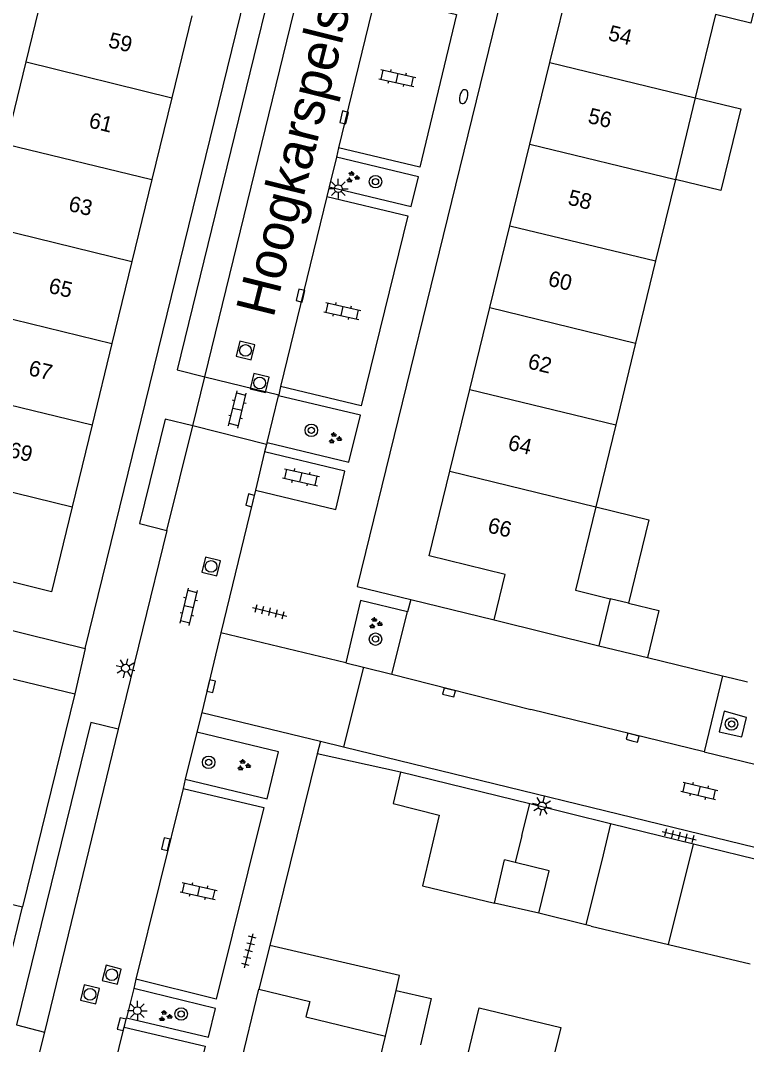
# Model space of a CAD drawing. Extents: x 128000 to 131008, y 398996 to 402500.
# Drawn here: x 128428.5 to 128475.1, y 399279.7 to 399345.3 of the extents above; entities that cross this region are included whole.
import ezdxf

# ---------------------------------------------------------------- set-up
doc = ezdxf.new("R2010")
doc.units = 0
for name, color, linetype in [('gg-afsc-muur', 7, 'Continuous'), ('gg-anno-huisnummerreeks BGT', 7, 'Continuous'), ('gg-anno-openbare ruimte label', 7, 'Continuous'), ('gg-bbg-bijgebouw', 7, 'Continuous'), ('gg-bbg-gedigitaliseerde bebouwing', 7, 'Continuous'), ('gg-bbg-gedigitaliseerde bijgebouw', 7, 'Continuous'), ('gg-bbg-hoofdgebouw', 7, 'Continuous'), ('gg-bbg-luifel en loopbrug', 7, 'Continuous'), ('gg-bbg-tussenscheiding', 7, 'Continuous'), ('gg-knt-verharding', 7, 'Continuous'), ('gg-knt-verharding nz', 7, 'Continuous'), ('gt-grn-weggrens', 7, 'Continuous'), ('gt-symb-boom', 7, 'Continuous'), ('gt-symb-brandkraan', 7, 'Continuous'), ('gt-symb-groenvak', 7, 'Continuous'), ('gt-symb-klinker verharding', 7, 'Continuous'), ('gt-symb-kolk', 7, 'Continuous'), ('gt-symb-lichtmast', 7, 'Continuous'), ('gt-symb-rioolschacht', 7, 'Continuous'), ('gt-symb-tegel verharding', 7, 'Continuous')]:
    doc.layers.add(name, color=color, linetype=linetype)

# ---------------------------------------------------------------- blocks, each defined once
blk = doc.blocks.new('gt0-LMAST')
at = {"layer": 'gt-symb-lichtmast'}
for p, q in [((-0.182, 0.173), (-0.447, 0.438)), ((-0.005, 0.246), (-0.005, 0.621)), ((0.172, 0.173), (0.437, 0.438)), ((-0.255, -0.004), (-0.63, -0.004)), ((-0.182, -0.181), (-0.447, -0.446)), ((-0.005, -0.254), (-0.005, -0.629)), ((0.437, -0.446), (0.172, -0.181)), ((0.245, -0.004), (0.62, -0.004))]:
    blk.add_line(p, q, dxfattribs=at)
blk.add_circle((-0.005, -0.004), 0.25, dxfattribs=at)
blk = doc.blocks.new('gt0-KL1')
at = {"layer": 'gt-symb-klinker verharding'}
for p, q in [((-1.15, 0.3), (1.15, 0.3)), ((-1, -0.3), (-1, 0.3)), ((-0.5, 0.3), (-0.5, 0.45)), ((0, -0.3), (0, 0.3)), ((0.5, 0.3), (0.5, 0.45)), ((1, -0.3), (1, 0.3)), ((-1.15, -0.3), (1.15, -0.3)), ((-0.5, -0.45), (-0.5, -0.3)), ((0.5, -0.45), (0.5, -0.3))]:
    blk.add_line(p, q, dxfattribs=at)
blk = doc.blocks.new('gt0-KOLK')
at = {"layer": 'gt-symb-kolk'}
blk.add_lwpolyline([(0, 0), (0.375, 0), (0.375, 0.4), (-0.375, 0.4), (-0.375, 0), (0, 0)], dxfattribs=at)
blk = doc.blocks.new('gt0-BOOM')
at = {"layer": 'gt-symb-boom'}
for radius in [0.4, 0.2]:
    blk.add_circle((0, 0), radius, dxfattribs=at)
blk = doc.blocks.new('gt0-BR')
at = {"layer": 'gt-symb-brandkraan'}
for centre, radius, start, end in [((-0.244, 0), 0.206, 107.56694, 252.43307), ((0.599, -2.664), 3, 106.89205, 107.56694), ((0, -0.691), 0.938, 73.10799, 106.89205), ((-0.599, -2.664), 3, 72.43309, 73.10799), ((0.244, 0), 0.206, 287.56695, 72.43309), ((0.599, 2.664), 3, 252.43307, 253.10797), ((0, 0.691), 0.938, 253.10797, 286.89206), ((-0.599, 2.664), 3, 286.89206, 287.56695)]:
    blk.add_arc(centre, radius, start, end, dxfattribs=at)
blk = doc.blocks.new('gt0-TEG1')
at = {"layer": 'gt-symb-tegel verharding'}
for p, q in [((-1.125, 0), (1.125, 0)), ((-0.9, -0.25), (-0.9, 0.25)), ((-0.45, -0.25), (-0.45, 0.25)), ((0, -0.25), (0, 0.25)), ((0.45, -0.25), (0.45, 0.25)), ((0.9, -0.25), (0.9, 0.25))]:
    blk.add_line(p, q, dxfattribs=at)
blk = doc.blocks.new('gt0-GRVAK')
at = {"layer": 'gt-symb-groenvak'}
for p, q in [((-0.11, 0.189), (-0.228, 0.24)), ((-0.182, 0.153), (0.088, 0.153)), ((-0.091, 0.211), (-0.156, 0.322)), ((-0.047, 0.214), (-0.047, 0.393)), ((-0.004, 0.211), (0.061, 0.322)), ((0.015, 0.189), (0.133, 0.24)), ((0.262, -0.052), (0.197, 0.059)), ((0.305, -0.049), (0.305, 0.13)), ((0.349, -0.052), (0.414, 0.059)), ((-0.245, -0.228), (-0.363, -0.177)), ((-0.318, -0.264), (-0.047, -0.264)), ((-0.226, -0.206), (-0.291, -0.095)), ((-0.183, -0.203), (-0.183, -0.024)), ((-0.139, -0.206), (-0.074, -0.095)), ((-0.12, -0.228), (-0.002, -0.177)), ((0.243, -0.074), (0.125, -0.023)), ((0.17, -0.11), (0.441, -0.11)), ((0.368, -0.074), (0.486, -0.023))]:
    blk.add_line(p, q, dxfattribs=at)
blk = doc.blocks.new('gt0-RS')
at = {"layer": 'gt-symb-rioolschacht'}
blk.add_lwpolyline([(-0.5, -0.5), (0.5, -0.5), (0.5, 0.5), (-0.5, 0.5)], close=True, dxfattribs=at)
blk.add_circle((0, 0), 0.375, dxfattribs=at)

msp = doc.modelspace()

# ---------------------------------------------------------------- linework, layer by layer
at = {"layer": 'gg-afsc-muur'}
for p, q in [((128420.51, 399304.93), (128431.99, 399302.13)), ((128468.702, 399304.461), (128473.52, 399303.286)), ((128473.52, 399303.286), (128474.154, 399303.131)), ((128474.154, 399303.131), (128475.111, 399302.898)), ((128431.99, 399302.13), (128428.65, 399288.48)), ((128447.53, 399298.29), (128444.487, 399286.009)), ((128452.88, 399297.11), (128447.53, 399298.29))]:
    msp.add_line(p, q, dxfattribs=at)
at = {"layer": 'gg-bbg-bijgebouw'}
for p, q in [((128461.154, 399295.081), (128452.88, 399297.11)), ((128466.341, 399293.809), (128461.154, 399295.081)), ((128471.642, 399292.51), (128466.341, 399293.809)), ((128476.855, 399291.231), (128471.642, 399292.51)), ((128426.82, 399281.02), (128428.65, 399288.48))]:
    msp.add_line(p, q, dxfattribs=at)
msp.add_lwpolyline([(128452.88, 399297.11), (128452.39, 399295.1), (128455.35, 399294.37)], dxfattribs=at)
at = {"layer": 'gg-bbg-gedigitaliseerde bebouwing'}
for p, q in [((128428.865, 399342.623), (128430.144, 399347.873)), ((128427.583, 399337.363), (128428.865, 399342.623)), ((128471.762, 399340.32), (128470.491, 399335.094)), ((128470.491, 399335.094), (128469.225, 399329.886)), ((128469.225, 399329.886), (128467.942, 399324.611)), ((128467.942, 399324.611), (128466.666, 399319.365)), ((128466.666, 399319.365), (128465.389, 399314.113))]:
    msp.add_line(p, q, dxfattribs=at)
for points in [[(128476.056, 399348.128), (128475.325, 399345.119), (128473.063, 399345.669), (128471.762, 399340.32)], [(128465.389, 399314.113), (128464.09, 399308.771), (128466.32, 399308.23)]]:
    msp.add_lwpolyline(points, dxfattribs=at)
at = {"layer": 'gg-bbg-gedigitaliseerde bijgebouw'}
for p, q in [((128458.891, 399288.733), (128459.547, 399291.491)), ((128460.23, 399291.324), (128459.547, 399291.491)), ((128425.64, 399289.218), (128428.65, 399288.48)), ((128464.758, 399287.34), (128461.731, 399288.08)), ((128465.093, 399287.258), (128464.758, 399287.34)), ((128465.093, 399287.258), (128470.047, 399286.08)), ((128470.047, 399286.08), (128475.29, 399284.833)), ((128451.919, 399280.196), (128452.591, 399283.12))]:
    msp.add_line(p, q, dxfattribs=at)
for points in [[(128455.35, 399294.37), (128454.271, 399289.832), (128458.891, 399288.733)], [(128461.731, 399288.08), (128462.395, 399290.795), (128460.23, 399291.324)], [(128452.591, 399283.12), (128454.833, 399282.604), (128454.154, 399279.65)]]:
    msp.add_lwpolyline(points, dxfattribs=at)
at = {"layer": 'gg-bbg-hoofdgebouw'}
for p, q in [((128439.486, 399345.576), (128438.208, 399340.325)), ((128461.167, 399337.352), (128462.448, 399342.586)), ((128438.208, 399340.325), (128436.933, 399335.094)), ((128459.885, 399332.116), (128461.167, 399337.352)), ((128436.933, 399335.094), (128435.655, 399329.844)), ((128458.606, 399326.891), (128459.885, 399332.116)), ((128435.655, 399329.844), (128434.376, 399324.595)), ((128457.323, 399321.646), (128458.606, 399326.891)), ((128434.376, 399324.595), (128433.102, 399319.364)), ((128456.042, 399316.414), (128457.323, 399321.646)), ((128433.102, 399319.364), (128431.826, 399314.124)), ((128466.32, 399308.23), (128465.59, 399305.22)), ((128458.87, 399306.87), (128465.59, 399305.22)), ((128442.37, 399277.393), (128443.796, 399283.221)), ((128446.81, 399281.444), (128451.919, 399280.196))]:
    msp.add_line(p, q, dxfattribs=at)
for points in [[(128462.448, 399342.586), (128463.78, 399348.03), (128468.65, 399346.85), (128469.36, 399349.76)], [(128458.87, 399306.87), (128459.58, 399309.78), (128454.71, 399310.97), (128456.042, 399316.414)], [(128431.826, 399314.124), (128430.5, 399308.68), (128425.63, 399309.88), (128424.91, 399306.96)], [(128443.796, 399283.221), (128447.05, 399282.425), (128446.81, 399281.444)]]:
    msp.add_lwpolyline(points, dxfattribs=at)
at = {"layer": 'gg-bbg-luifel en loopbrug'}
for p, q in [((128467.491, 399307.945), (128466.32, 399308.23)), ((128465.59, 399305.22), (128468.702, 399304.461)), ((128461.731, 399288.08), (128458.891, 399288.733)), ((128444.487, 399286.009), (128443.796, 399283.221))]:
    msp.add_line(p, q, dxfattribs=at)
for points in [[(128471.762, 399340.32), (128474.677, 399339.611), (128473.406, 399334.385), (128470.491, 399335.094)], [(128465.389, 399314.113), (128468.79, 399313.286), (128467.491, 399307.945)], [(128467.491, 399307.945), (128469.434, 399307.473), (128468.702, 399304.461)], [(128452.591, 399283.12), (128452.815, 399284.094), (128444.487, 399286.009)], [(128457.163, 399278.915), (128457.923, 399282.023), (128463.146, 399280.746), (128462.386, 399277.638)]]:
    msp.add_lwpolyline(points, dxfattribs=at)
at = {"layer": 'gg-bbg-tussenscheiding'}
for p, q in [((128428.865, 399342.623), (128438.208, 399340.325)), ((128462.448, 399342.586), (128471.762, 399340.32)), ((128427.583, 399337.363), (128436.933, 399335.094)), ((128461.167, 399337.352), (128470.491, 399335.094)), ((128426.309, 399332.132), (128435.655, 399329.844)), ((128459.885, 399332.116), (128469.225, 399329.886)), ((128425.027, 399326.872), (128434.376, 399324.595)), ((128458.606, 399326.891), (128467.942, 399324.611)), ((128423.752, 399321.64), (128433.102, 399319.364)), ((128457.323, 399321.646), (128466.666, 399319.365)), ((128422.473, 399316.39), (128431.826, 399314.124)), ((128456.042, 399316.414), (128465.389, 399314.113)), ((128460.655, 399293.06), (128461.154, 399295.081)), ((128466.341, 399293.809), (128465.852, 399291.813)), ((128460.655, 399293.06), (128460.23, 399291.324)), ((128470.047, 399286.08), (128471.642, 399292.51)), ((128465.852, 399291.813), (128464.758, 399287.34)), ((128449.663, 399271.048), (128451.919, 399280.196))]:
    msp.add_line(p, q, dxfattribs=at)
at = {"layer": 'gg-knt-verharding'}
for p, q in [((128432.66, 399305.04), (128443.755, 399350.295)), ((128448.892, 399337.13), (128448.76, 399336.522)), ((128448.76, 399336.522), (128448.294, 399334.631)), ((128448.294, 399334.631), (128448.151, 399334.014)), ((128439.553, 399319.315), (128440.322, 399322.458)), ((128440.322, 399322.458), (128445.063, 399321.298)), ((128445.188, 399321.828), (128445.063, 399321.298)), ((128444.315, 399318.243), (128445.047, 399321.232)), ((128445.047, 399321.232), (128445.063, 399321.298)), ((128444.279, 399318.104), (128439.553, 399319.315)), ((128444.279, 399318.104), (128444.157, 399317.638)), ((128444.315, 399318.243), (128444.279, 399318.104)), ((128443.572, 399315.18), (128441.363, 399306.051)), ((128437.896, 399312.611), (128434.768, 399299.874)), ((128453.522, 399308.173), (128453.329, 399307.398)), ((128453.522, 399308.173), (128458.87, 399306.87)), ((128452.322, 399303.386), (128453.329, 399307.398)), ((128424.91, 399306.96), (128432.66, 399305.04)), ((128441.363, 399306.051), (128440.127, 399300.94)), ((128449.358, 399304.117), (128450.489, 399303.838)), ((128450.489, 399303.838), (128449.22, 399298.74)), ((128450.489, 399303.838), (128452.322, 399303.386)), ((128473.52, 399303.286), (128472.331, 399298.413)), ((128440.127, 399300.94), (128439.822, 399299.681)), ((128439.822, 399299.681), (128439.077, 399296.674)), ((128449.22, 399298.74), (128495.77, 399287.38)), ((128472.331, 399298.413), (128476.717, 399297.341)), ((128439.077, 399296.674), (128438.936, 399296.07)), ((128435.905, 399283.844), (128435.767, 399283.247)), ((128435.767, 399283.247), (128435.305, 399281.382)), ((128435.158, 399280.778), (128435.305, 399281.382)), ((128433.377, 399273.49), (128435.158, 399280.778)), ((128430.044, 399280.463), (128428.653, 399274.886))]:
    msp.add_line(p, q, dxfattribs=at)
for points in [[(128451.107, 399366.57), (128449.336, 399367.008), (128438.562, 399322.894), (128440.322, 399322.458)], [(128460.605, 399351.928), (128450.09, 399309.01), (128453.522, 399308.173)], [(128451.282, 399346.902), (128456.463, 399345.67), (128454.11, 399335.893), (128448.892, 399337.13)], [(128448.294, 399334.631), (128453.549, 399333.356), (128454.019, 399335.263), (128448.76, 399336.522)], [(128448.151, 399334.014), (128453.343, 399332.774), (128450.346, 399320.583), (128445.188, 399321.828)], [(128444.315, 399318.243), (128449.562, 399316.974), (128450.3, 399319.992), (128445.047, 399321.232)], [(128439.553, 399319.315), (128437.789, 399319.73), (128436.146, 399313.041), (128437.896, 399312.611)], [(128443.572, 399315.18), (128448.729, 399313.948), (128449.312, 399316.407), (128444.157, 399317.638)], [(128453.329, 399307.398), (128450.312, 399308.123), (128449.358, 399304.117)], [(128473.296, 399299.693), (128474.74, 399299.376), (128475.047, 399300.627), (128473.626, 399301.017), (128473.296, 399299.693)], [(128434.768, 399299.874), (128433.018, 399300.303), (128428.262, 399280.935), (128430.044, 399280.463)], [(128439.077, 399296.674), (128444.313, 399295.411), (128445.058, 399298.411), (128439.822, 399299.681)], [(128438.936, 399296.07), (128444.104, 399294.851), (128441.057, 399282.566), (128435.905, 399283.844)], [(128435.305, 399281.382), (128440.557, 399280.147), (128441.014, 399281.968), (128435.767, 399283.247)], [(128435.158, 399280.778), (128440.339, 399279.558), (128438.542, 399272.253)]]:
    msp.add_lwpolyline(points, dxfattribs=at)
at = {"layer": 'gg-knt-verharding nz'}
for p, q in [((128440.322, 399322.458), (128451.107, 399366.57)), ((128451.282, 399346.902), (128448.892, 399337.13)), ((128448.151, 399334.014), (128445.188, 399321.828)), ((128437.896, 399312.611), (128439.553, 399319.315)), ((128444.157, 399317.638), (128443.572, 399315.18)), ((128452.322, 399303.386), (128461.221, 399301.131)), ((128472.331, 399298.413), (128461.221, 399301.131)), ((128434.768, 399299.874), (128430.044, 399280.463)), ((128438.936, 399296.07), (128435.905, 399283.844))]:
    msp.add_line(p, q, dxfattribs=at)
at = {"layer": 'gt-grn-weggrens'}
for p, q in [((128449.358, 399304.117), (128441.363, 399306.051)), ((128432.66, 399305.04), (128431.99, 399302.13)), ((128440.127, 399300.94), (128447.732, 399299.1)), ((128447.732, 399299.1), (128447.53, 399298.29)), ((128447.732, 399299.1), (128449.22, 399298.74))]:
    msp.add_line(p, q, dxfattribs=at)

# ---------------------------------------------------------------- block references
at = {"layer": 'gt-symb-boom'}
for p in [(128451.267, 399334.95), (128447.156, 399319.022), (128451.27, 399305.643), (128474.091, 399300.199), (128440.578, 399297.751), (128438.81, 399281.621)]:
    msp.add_blockref('gt0-BOOM', p, dxfattribs=at)
at = {"layer": 'gt-symb-brandkraan', "rotation": 76.22785456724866}
msp.add_blockref('gt0-BR', (128456.921, 399340.404), dxfattribs=at)
at = {"layer": 'gt-symb-groenvak'}
for p in [(128449.787, 399335.236), (128448.651, 399318.508), (128451.249, 399306.653), (128442.804, 399297.558), (128437.77, 399281.481)]:
    msp.add_blockref('gt0-GRVAK', p, dxfattribs=at)
at = {"layer": 'gt-symb-klinker verharding'}
for p, rotation in [((128452.665, 399341.593), -12.646853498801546), ((128449.138, 399326.664), -12.646853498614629), ((128442.421, 399320.357), 76.17220496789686), ((128446.492, 399316.018), -12.646853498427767), ((128439.303, 399307.71), 76.22785456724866), ((128472.026, 399295.921), -13.77214543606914), ((128439.941, 399289.498), -12.646853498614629)]:
    msp.add_blockref('gt0-KL1', p, dxfattribs=dict(at, rotation=rotation))
at = {"layer": 'gt-symb-kolk'}
for p, rotation in [((128449.453, 399339.024), 76.2278545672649), ((128446.653, 399327.606), 76.22785456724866), ((128443.431, 399314.484), 76.22785456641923), ((128440.927, 399302.582), 76.22785456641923), ((128455.931, 399302.023), -13.772145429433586), ((128467.705, 399299.132), -13.772145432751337), ((128438.024, 399292.454), 76.22785456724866), ((128435.192, 399280.923), 76.22785456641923)]:
    msp.add_blockref('gt0-KOLK', p, dxfattribs=dict(at, rotation=rotation))
at = {"layer": 'gt-symb-lichtmast'}
for p in [(128448.888, 399334.507), (128436.01, 399281.838)]:
    msp.add_blockref('gt0-LMAST', p, dxfattribs=at)
for p, rotation in [((128435.241, 399303.783), 76.22785456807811), ((128461.954, 399294.957), -13.772145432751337)]:
    msp.add_blockref('gt0-LMAST', p, dxfattribs=dict(at, rotation=rotation))
at = {"layer": 'gt-symb-rioolschacht'}
for p, rotation in [((128442.935, 399324.139), 76.22785456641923), ((128443.845, 399322.055), 76.22785456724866), ((128440.731, 399310.298), 76.22785456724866), ((128434.361, 399284.135), 76.22785456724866), ((128432.968, 399282.881), 76.22785456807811)]:
    msp.add_blockref('gt0-RS', p, dxfattribs=dict(at, rotation=rotation))
at = {"layer": 'gt-symb-tegel verharding'}
for p, rotation in [((128444.484, 399307.398), -14.18918015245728), ((128470.732, 399293.036), 166.2278545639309), ((128443.151, 399285.671), 76.06098563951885)]:
    msp.add_blockref('gt0-TEG1', p, dxfattribs=dict(at, rotation=rotation))

# ---------------------------------------------------------------- texts
at = {"layer": 'gg-anno-huisnummerreeks BGT'}
for s, rotation, p in [('54', 346.2, (128466.121, 399344.039)), ('59', 346.4, (128434.083, 399343.577)), ('56', 346.2, (128464.823, 399338.734)), ('61', 346.3, (128432.832, 399338.441)), ('58', 346.2, (128463.542, 399333.499)), ('63', 346.3, (128431.531, 399333.097)), ('60', 346.2, (128462.27, 399328.304)), ('65', 346.3, (128430.252, 399327.847)), ('62', 346.2, (128460.973, 399323.003)), ('67', 346.3, (128428.966, 399322.568)), ('64', 346.2, (128459.698, 399317.795)), ('69', 346.3, (128427.692, 399317.335)), ('66', 346.2, (128458.4, 399312.493))]:
    msp.add_text(s, height=1, rotation=rotation, dxfattribs=at).set_placement(p)
at = {"layer": 'gg-anno-openbare ruimte label'}
msp.add_text('Hoogkarspelstraat', height=2.5, rotation=76, dxfattribs=at).set_placement((128444.719, 399326.167))

doc.saveas('drawing.dxf')
